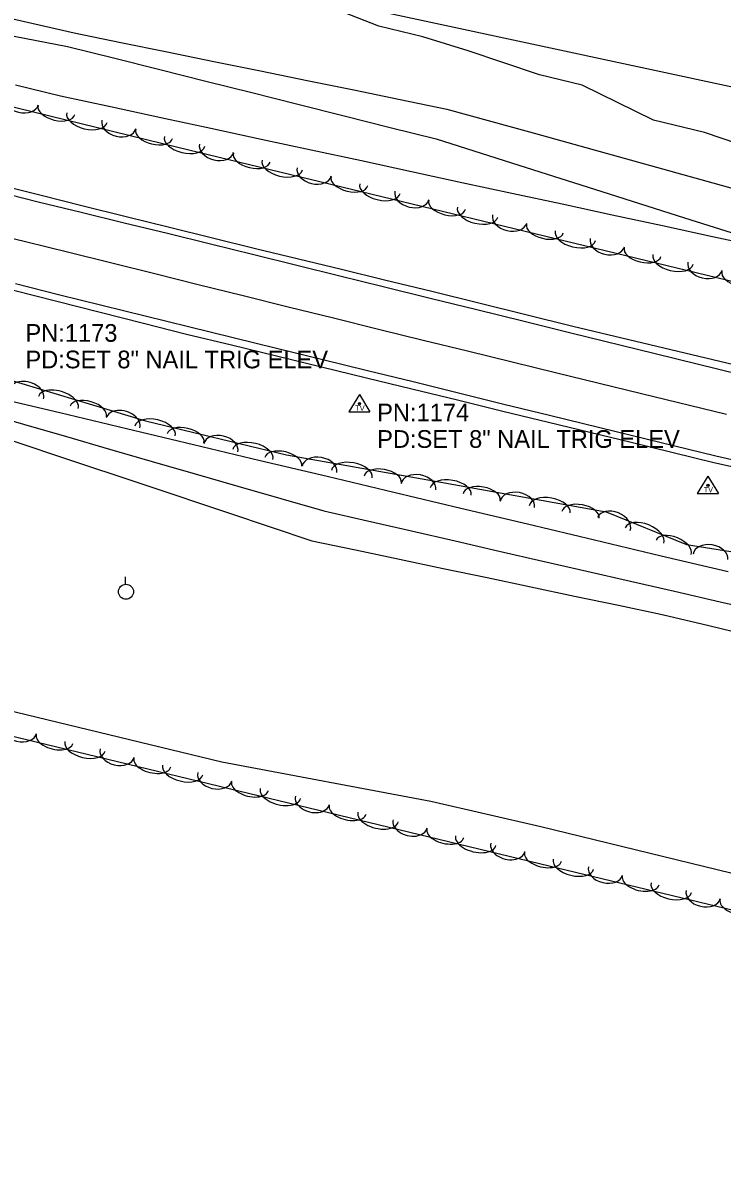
# Model space of a CAD drawing. Extents: x 1441650 to 1491889, y 345904 to 358319.
# Drawn here: x 1458019.7 to 1458217.5, y 351388.1 to 351710.5 of the extents above; entities that cross this region are included whole.
import ezdxf

# ---------------------------------------------------------------- set-up
doc = ezdxf.new("R2010")
doc.units = 0
for name, color, linetype in [('S_DITCHLINE', 7, 'Continuous'), ('S_EDGE_PAVEMENT', 7, 'Continuous'), ('S_PAVEMENT_CROWN', 7, 'Continuous'), ('S_SECONDARY_CTL', 7, 'Continuous'), ('S_SECONDARY_CTL_ANNOT', 7, 'Continuous'), ('S_SHOULDER', 7, 'Continuous'), ('S_STREAM', 7, 'Continuous'), ('S_TREE', 7, 'Continuous'), ('S_UTILITY_POLE', 7, 'Continuous'), ('S_WATER_UTILITIES', 7, 'Continuous')]:
    doc.layers.add(name, color=color, linetype=linetype)

msp = doc.modelspace()

# ---------------------------------------------------------------- linework, layer by layer
at = {"layer": 'S_DITCHLINE'}
for points in [[(1458010.14, 351713.1), (1458034.21, 351707.6), (1458047.39, 351704.92), (1458060.57, 351702.23), (1458073.75, 351699.54), (1458086.93, 351696.85), (1458100.11, 351694.16), (1458113.29, 351691.48), (1458126.47, 351688.79), (1458139.65, 351686.1), (1458163.02, 351679.61), (1458186.39, 351673.12), (1458209.76, 351666.63), (1458233.13, 351660.13)], [(1458008.41, 351708.41), (1458032.35, 351703.8), (1458045.38, 351700.53), (1458058.41, 351697.26), (1458071.45, 351693.99), (1458084.48, 351690.72), (1458097.51, 351687.45), (1458110.55, 351684.18), (1458123.58, 351680.91), (1458136.61, 351677.65), (1458160.03, 351670.22), (1458183.44, 351662.8), (1458206.86, 351655.38), (1458230.28, 351647.95)], [(1458007.8, 351600.48), (1458019.92, 351596.98), (1458032.05, 351593.49), (1458044.18, 351589.99), (1458056.3, 351586.5), (1458068.43, 351583.01), (1458080.56, 351579.51), (1458092.68, 351576.02), (1458104.81, 351572.53), (1458117.21, 351569.68), (1458129.61, 351566.84), (1458142, 351563.99), (1458154.4, 351561.15), (1458166.8, 351558.3), (1458179.2, 351555.46), (1458191.6, 351552.62), (1458204, 351549.77), (1458217, 351546.81), (1458229.99, 351543.85)], [(1458007.01, 351595.59), (1458030.62, 351587.71), (1458054.23, 351579.83), (1458077.84, 351571.95), (1458101.45, 351564.08), (1458113.84, 351561.47), (1458126.23, 351558.86), (1458138.61, 351556.25), (1458151, 351553.64), (1458163.39, 351551.03), (1458175.77, 351548.43), (1458188.16, 351545.82), (1458200.55, 351543.21), (1458213.73, 351540.06), (1458226.91, 351536.91)]]:
    msp.add_lwpolyline(points, dxfattribs=at)
at = {"layer": 'S_EDGE_PAVEMENT'}
for points in [[(1458011.78, 351662.93), (1458024.02, 351659.9), (1458036.22, 351656.92), (1458048.41, 351653.95), (1458060.61, 351650.98), (1458072.8, 351648), (1458085, 351644.99), (1458097.2, 351641.97), (1458109.39, 351638.96), (1458121.59, 351635.94), (1458134.88, 351632.67), (1458148.17, 351629.4), (1458161.47, 351626.13), (1458174.76, 351622.86), (1458198.53, 351617.01), (1458222.3, 351611.17)], [(1458017.6, 351636.73), (1458029.83, 351633.69), (1458042.07, 351630.66), (1458054.31, 351627.63), (1458066.54, 351624.59), (1458079.21, 351621.5), (1458091.88, 351618.4), (1458104.54, 351615.3), (1458117.21, 351612.21), (1458130.07, 351609.04), (1458142.94, 351605.88), (1458155.8, 351602.71), (1458168.67, 351599.55), (1458192.2, 351593.79), (1458215.73, 351588.04), (1458228.53, 351585.16)]]:
    msp.add_lwpolyline(points, dxfattribs=at)
at = {"layer": 'S_PAVEMENT_CROWN'}
msp.add_lwpolyline([(1458008.29, 351651.61), (1458020.46, 351648.64), (1458032.67, 351645.62), (1458044.87, 351642.59), (1458057.08, 351639.56), (1458069.28, 351636.53), (1458082.04, 351633.36), (1458094.79, 351630.19), (1458107.55, 351627.03), (1458120.3, 351623.86), (1458132.91, 351620.78), (1458145.53, 351617.71), (1458158.14, 351614.63), (1458170.76, 351611.56), (1458194.73, 351605.68), (1458218.7, 351599.81)], dxfattribs=at)
at = {"layer": 'S_SECONDARY_CTL'}
for p, q in [((1458114.93, 351605.43), (1458111.92, 351600.47)), ((1458114.93, 351605.43), (1458117.88, 351600.47)), ((1458111.92, 351600.47), (1458117.88, 351600.47)), ((1458213.49, 351582.36), (1458210.48, 351577.4)), ((1458213.49, 351582.36), (1458216.44, 351577.4)), ((1458210.48, 351577.4), (1458216.44, 351577.4))]:
    msp.add_line(p, q, dxfattribs=at)
for centre, radius in [((1458114.93, 351602.82), 0.311), ((1458114.93, 351602.82), 0.183), ((1458114.93, 351602.82), 0.103), ((1458213.49, 351579.75), 0.311), ((1458213.49, 351579.75), 0.183), ((1458213.49, 351579.75), 0.103)]:
    msp.add_circle(centre, radius, dxfattribs=at)
at = {"layer": 'S_SHOULDER'}
for points in [[(1458012.34, 351664.82), (1458024.51, 351661.8), (1458036.73, 351658.76), (1458048.95, 351655.72), (1458061.17, 351652.68), (1458073.39, 351649.64), (1458085.55, 351646.69), (1458097.71, 351643.74), (1458109.87, 351640.79), (1458122.04, 351637.84), (1458135.35, 351634.57), (1458148.67, 351631.29), (1458161.99, 351628.02), (1458175.31, 351624.75), (1458199.05, 351619.08), (1458222.79, 351613.42)], [(1458017.08, 351634.92), (1458029.31, 351631.81), (1458041.55, 351628.71), (1458053.79, 351625.6), (1458066.03, 351622.5), (1458078.74, 351619.4), (1458091.46, 351616.3), (1458104.18, 351613.2), (1458116.9, 351610.1), (1458129.76, 351606.97), (1458142.63, 351603.85), (1458155.5, 351600.72), (1458168.36, 351597.59), (1458191.74, 351591.9), (1458215.12, 351586.22), (1458227.98, 351583.35)]]:
    msp.add_lwpolyline(points, dxfattribs=at)
at = {"layer": 'S_STREAM'}
for points in [[(1458387.19, 351623.75), (1458383.1, 351628.05), (1458371.96, 351633.75), (1458362.03, 351638.43), (1458352.02, 351641.21), (1458334.32, 351646.44), (1458320.47, 351650.41), (1458310.86, 351655.51), (1458305.49, 351655.72), (1458296.35, 351655.02), (1458281.04, 351659.59), (1458272.36, 351663.35), (1458257.21, 351667), (1458237.88, 351671.66), (1458221.94, 351676.29), (1458212.49, 351679.48), (1458198.1, 351682.95), (1458177.93, 351692.8), (1458165.82, 351695.72), (1458145.71, 351702.54), (1458132.89, 351706.49), (1458120.39, 351709.54), (1458108.38, 351714.23)], [(1458369.09, 351440.66), (1458324.6, 351449.79), (1458239.34, 351465.43), (1458166.2, 351483.19), (1458135.1, 351490.32), (1458075.99, 351501.46), (1457997.5, 351520.38), (1457936.39, 351537.01), (1457923.44, 351540.71), (1457911.89, 351542.06), (1457885.64, 351546.17), (1457859.43, 351552.48), (1457822.79, 351564.11), (1457778.26, 351574.51), (1457735.58, 351583.96), (1457707.21, 351590.48), (1457699.62, 351592.31), (1457695.58, 351593.87), (1457692.69, 351595.24), (1457687.94, 351593.87), (1457685.08, 351588.45)]]:
    msp.add_lwpolyline(points, dxfattribs=at)
at = {"layer": 'S_TREE'}
for points in [[(1458505.1, 351683.6), (1458501.42, 351665.98), (1458495.46, 351641.96), (1458487.24, 351620.11), (1458480.33, 351595.67), (1458472.29, 351583.02), (1458459.66, 351579.04), (1458394.36, 351594.79), (1458309.98, 351615.13), (1458239.03, 351632.84), (1458164.57, 351650.85), (1458063.5, 351675.22), (1457976.8, 351696.4)], [(1458017.6, 351692.9), (1458030.35, 351689.86), (1458044.54, 351686.8), (1458058.73, 351683.74), (1458072.91, 351680.68), (1458087.1, 351677.62), (1458101.29, 351674.56), (1458115.48, 351671.5), (1458129.67, 351668.43), (1458143.86, 351665.37), (1458158.05, 351662.31), (1458172.24, 351659.25), (1458186.42, 351656.19), (1458200.61, 351653.13), (1458214.8, 351650.07), (1458228.99, 351647.01)], [(1458017.6, 351692.9), (1458030.35, 351689.86), (1458044.54, 351686.8), (1458058.73, 351683.74), (1458072.91, 351680.68), (1458087.1, 351677.62), (1458101.29, 351674.56), (1458115.48, 351671.5), (1458129.67, 351668.43), (1458143.86, 351665.37), (1458158.05, 351662.31), (1458172.24, 351659.25), (1458186.42, 351656.19), (1458200.61, 351653.13), (1458214.8, 351650.07), (1458228.99, 351647.01)], [(1458009.37, 351611.48), (1458054.41, 351597.92), (1458094.31, 351588.31), (1458134.31, 351581.25), (1458184.73, 351572.23), (1458207.39, 351563.02), (1458231.95, 351559.1), (1458265.73, 351551.26), (1458316.06, 351537.17), (1458338.56, 351529.86), (1458375.48, 351525.88), (1458404.71, 351514.13), (1458483.27, 351496.91)], [(1458011.22, 351604.76), (1458030.13, 351600.27), (1458049.04, 351595.77), (1458067.94, 351591.28), (1458086.85, 351586.78), (1458105.75, 351582.29), (1458124.66, 351577.79), (1458143.57, 351573.3), (1458162.47, 351568.8), (1458181.38, 351564.31), (1458200.28, 351559.81), (1458219.19, 351555.32)], [(1458011.22, 351604.76), (1458030.13, 351600.27), (1458049.04, 351595.77), (1458067.94, 351591.28), (1458086.85, 351586.78), (1458105.75, 351582.29), (1458124.66, 351577.79), (1458143.57, 351573.3), (1458162.47, 351568.8), (1458181.38, 351564.31), (1458200.28, 351559.81), (1458219.19, 351555.32)], [(1458482.5, 351497.64), (1458523.05, 351485.26), (1458540.91, 351480.75), (1458552.18, 351473.8), (1458554.24, 351463.57), (1458550.3, 351447.24), (1458546.7, 351432.31), (1458539.83, 351420.23), (1458533.72, 351403.42), (1458530.21, 351392.58), (1458517.97, 351388.12), (1458470.23, 351399.5), (1458352.75, 351427.72), (1458253.25, 351451.71), (1458168.6, 351472.11), (1458080.78, 351493.28), (1457975, 351518.81)]]:
    msp.add_lwpolyline(points, dxfattribs=at)
for centre, major_axis, ratio, start_param, end_param in [((1458019.27, 351688.48), (4.81, -1.18), 0.68531, 3.141593, 6.283185), ((1458029.21, 351685.78), (5.19, -1.27), 0.540699, 3.141593, 6.283185), ((1458037.83, 351683.67), (5.7, -1.39), 0.550079, 3.141593, 6.283185), ((1458046.88, 351681.73), (4.81, -1.18), 0.68531, 3.141593, 6.283185), ((1458056.83, 351679.03), (5.19, -1.27), 0.540699, 3.141593, 6.283185), ((1458065.44, 351676.93), (5.7, -1.38), 0.550079, 3.141593, 6.283185), ((1458074.5, 351675.02), (4.82, -1.16), 0.68531, 3.141593, 6.283185), ((1458084.45, 351672.35), (5.2, -1.25), 0.540699, 3.141593, 6.283185), ((1458093.07, 351670.27), (5.7, -1.38), 0.550079, 3.141593, 6.283185), ((1458102.13, 351668.35), (4.82, -1.16), 0.68531, 3.141593, 6.283185), ((1458112.09, 351665.69), (5.2, -1.25), 0.540699, 3.141593, 6.283185), ((1458120.71, 351663.61), (5.7, -1.38), 0.550079, 3.141593, 6.283185), ((1458129.77, 351661.69), (4.82, -1.16), 0.68531, 3.141593, 6.283185), ((1458139.72, 351659.02), (5.2, -1.25), 0.540699, 3.141593, 6.283185), ((1458148.34, 351656.95), (5.7, -1.38), 0.550079, 3.141593, 6.283185), ((1458157.41, 351655.03), (4.82, -1.16), 0.68531, 3.141593, 6.283185), ((1458167.36, 351652.36), (5.2, -1.26), 0.540699, 3.141593, 6.283185), ((1458175.98, 351650.27), (5.7, -1.38), 0.550079, 3.141593, 6.283185), ((1458185.04, 351648.35), (4.82, -1.17), 0.68531, 3.141593, 6.283185), ((1458194.99, 351645.68), (5.2, -1.26), 0.540699, 3.141593, 6.283185), ((1458203.61, 351643.59), (5.7, -1.38), 0.550079, 3.141593, 6.283185), ((1458212.67, 351641.67), (4.82, -1.17), 0.68531, 3.141593, 6.283185), ((1458222.62, 351638.99), (5.2, -1.26), 0.540699, 3.141593, 6.283185), ((1458020.8, 351605.56), (-4.74, 1.43), 0.684944, 3.141824, 6.283417), ((1458029.74, 351603.14), (-5.62, 1.69), 0.549785, 3.141734, 6.283327), ((1458038.23, 351600.58), (-5.12, 1.54), 0.54041, 3.14173, 6.283322), ((1458048.02, 351597.36), (-4.74, 1.43), 0.684944, 3.141824, 6.283417), ((1458057.12, 351595.09), (-5.7, 1.38), 0.549773, 3.141593, 6.283185), ((1458065.74, 351593.01), (-5.2, 1.25), 0.540398, 3.141593, 6.283185), ((1458075.7, 351590.34), (-4.82, 1.16), 0.684929, 3.141593, 6.283185), ((1458084.76, 351588.43), (-5.7, 1.38), 0.549773, 3.141593, 6.283185), ((1458093.38, 351586.35), (-5.2, 1.25), 0.540398, 3.141593, 6.283185), ((1458103.6, 351584.25), (-4.88, 0.86), 0.684926, 3.141593, 6.283185), ((1458112.76, 351582.9), (-5.78, 1.02), 0.549771, 3.141593, 6.283185), ((1458121.5, 351581.36), (-5.27, 0.93), 0.540396, 3.141593, 6.283185), ((1458131.6, 351579.31), (-4.88, 0.86), 0.684926, 3.141593, 6.283185), ((1458140.75, 351577.95), (-5.78, 1.03), 0.549771, 3.141593, 6.283185), ((1458149.48, 351576.38), (-5.26, 0.94), 0.540396, 3.141593, 6.283185), ((1458159.57, 351574.31), (-4.88, 0.87), 0.684926, 3.141593, 6.283185), ((1458168.73, 351572.94), (-5.78, 1.03), 0.549771, 3.141593, 6.283185), ((1458177.46, 351571.37), (-5.26, 0.94), 0.540396, 3.141593, 6.283185), ((1458186.89, 351568.78), (-4.59, 1.87), 0.684948, 3.141593, 6.283185), ((1458195.56, 351565.54), (-5.44, 2.21), 0.549788, 3.141593, 6.283185), ((1458203.78, 351562.2), (-4.95, 2.01), 0.540413, 3.141593, 6.283185), ((1458214.19, 351559.52), (-4.89, 0.78), 0.684926, 3.141566, 6.283158), ((1458018.73, 351510.71), (4.82, -1.16), 0.684929, 3.141596, 6.283188), ((1458028.68, 351508.04), (5.2, -1.25), 0.540398, 3.141594, 6.283187), ((1458037.3, 351505.96), (5.7, -1.38), 0.549773, 3.141595, 6.283187), ((1458046.36, 351504.04), (4.82, -1.16), 0.684929, 3.141596, 6.283188), ((1458056.32, 351501.37), (5.2, -1.25), 0.540398, 3.141594, 6.283187), ((1458064.94, 351499.29), (5.7, -1.38), 0.549773, 3.141595, 6.283187), ((1458074, 351497.37), (4.82, -1.16), 0.684929, 3.141596, 6.283188), ((1458083.95, 351494.7), (5.2, -1.25), 0.540488, 3.141126, 6.282719), ((1458092.57, 351492.62), (5.7, -1.37), 0.549865, 3.141111, 6.282704), ((1458101.63, 351490.71), (4.82, -1.16), 0.685043, 3.140804, 6.282397), ((1458111.58, 351488.04), (5.2, -1.25), 0.540488, 3.141126, 6.282719), ((1458120.2, 351485.96), (5.7, -1.37), 0.549865, 3.141111, 6.282704), ((1458129.26, 351484.04), (4.82, -1.16), 0.685043, 3.140804, 6.282397), ((1458139.21, 351481.38), (5.2, -1.25), 0.540488, 3.141126, 6.282719), ((1458147.83, 351479.3), (5.7, -1.37), 0.549865, 3.141111, 6.282704), ((1458156.89, 351477.38), (4.82, -1.16), 0.685043, 3.140804, 6.282397), ((1458166.85, 351474.72), (5.2, -1.25), 0.540488, 3.141126, 6.282719), ((1458175.46, 351472.64), (5.7, -1.37), 0.549776, 3.141516, 6.283108), ((1458184.53, 351470.72), (4.82, -1.16), 0.684932, 3.141467, 6.283059), ((1458194.48, 351468.05), (5.2, -1.25), 0.5404, 3.141518, 6.283111), ((1458203.1, 351465.98), (5.7, -1.37), 0.549776, 3.141516, 6.283108), ((1458212.16, 351464.06), (4.82, -1.16), 0.684932, 3.141467, 6.283059), ((1458222.12, 351461.39), (5.2, -1.25), 0.5404, 3.141518, 6.283111)]:
    msp.add_ellipse(centre, major_axis=major_axis, ratio=ratio, start_param=start_param, end_param=end_param, dxfattribs=at)
at = {"layer": 'S_UTILITY_POLE'}
msp.add_line((1458048.76, 351551.79), (1458048.76, 351553.9), dxfattribs=at)
msp.add_circle((1458048.88, 351549.65), 2.13, dxfattribs=at)
at = {"layer": 'S_WATER_UTILITIES'}
msp.add_line((1456494.84, 352062.52), (1458511.04, 351630.06), dxfattribs=at)

# ---------------------------------------------------------------- texts
at = {"layer": 'S_SECONDARY_CTL'}
for p in [(1458113.73, 351600.8), (1458212.29, 351577.74)]:
    msp.add_text('TV', height=1.5, rotation=360, dxfattribs=at).set_placement(p)
at = {"layer": 'S_SECONDARY_CTL_ANNOT'}
for s, p in [('PN:1173', (1458020.44, 351620.3)), ('PD:SET 8" NAIL TRIG ELEV', (1458020.44, 351612.8)), ('PN:1174', (1458119.93, 351597.82)), ('PD:SET 8" NAIL TRIG ELEV', (1458119.93, 351590.32))]:
    msp.add_text(s, height=5, dxfattribs=at).set_placement(p)

doc.saveas('drawing.dxf')
